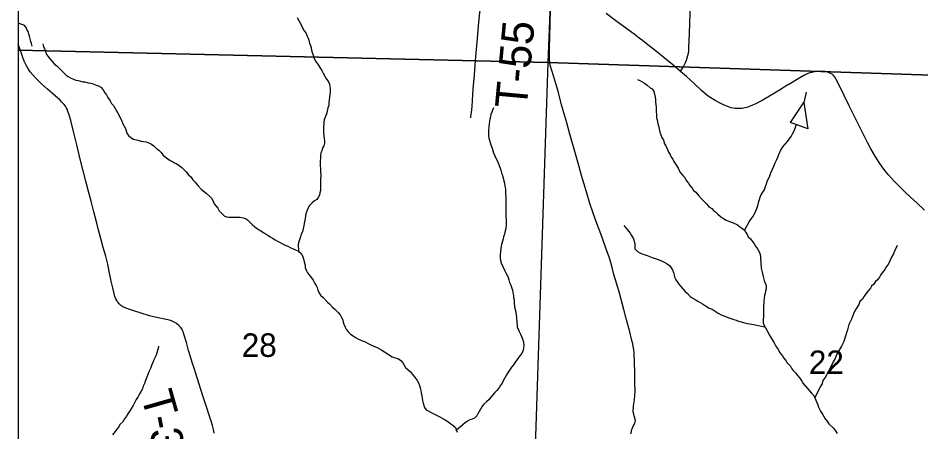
# Model space of a CAD drawing. Extents: x -3.3 to 34, y 0 to 56.8.
# Drawn here: x -3.304 to -1.696, y 31.087 to 31.825 of the extents above; entities that cross this region are included whole.
import ezdxf

# ---------------------------------------------------------------- set-up
doc = ezdxf.new("R2010")
doc.units = 0
for name, color, linetype in [('GM_X_Corporation', 7, 'Continuous'), ('GM_X_Section_Text', 7, 'Continuous'), ('GM_X_State_Route', 7, 'Continuous'), ('GM_X_Township_Road', 7, 'Continuous'), ('GM_X_Township_Road_Text', 7, 'Continuous'), ('GT_Project_Soil_Layers', 7, 'Continuous'), ('SH_Data', 7, 'Continuous')]:
    doc.layers.add(name, color=color, linetype=linetype)

msp = doc.modelspace()

# ---------------------------------------------------------------- linework, layer by layer
at = {"layer": 'GM_X_Corporation'}
msp.add_lwpolyline([(-3.3039, 33.7379), (-3.3039, 28.0771), (1.5699, 28.0771), (1.5942, 28.7382), (1.6459, 29.8169), (1.6538, 30.0279), (1.685, 30.798), (1.6882, 30.9891), (1.6883, 30.9953), (1.6885, 31.0075), (1.698, 31.5661), (1.7459, 32.363)], dxfattribs=at)
for points in [[(-3.3039, 32.774), (-3.3039, 31.7672), (-2.3599, 31.7457), (-2.3198, 32.7465)], [(-2.3198, 32.7465), (-1.3017, 32.7146), (-1.3354, 31.7116), (-2.3599, 31.7457)], [(-3.3039, 31.7672), (-3.3039, 30.7653), (-2.3928, 30.7367), (-2.3599, 31.7457)], [(-1.3354, 31.7116), (-1.3637, 30.7035), (-2.3928, 30.7367), (-2.3599, 31.7457)]]:
    msp.add_lwpolyline(points, close=True, dxfattribs=at)
at = {"layer": 'GM_X_State_Route'}
msp.add_lwpolyline([(-1.6893, 31.4821), (-1.7026, 31.4945), (-1.7147, 31.5057), (-1.7254, 31.5157), (-1.7359, 31.5262), (-1.7437, 31.5341), (-1.7491, 31.5399), (-1.7543, 31.5458), (-1.7601, 31.553), (-1.7649, 31.5595), (-1.7704, 31.5673), (-1.7746, 31.5737), (-1.7795, 31.5816), (-1.7851, 31.5914), (-1.7904, 31.6015), (-1.8013, 31.6233), (-1.8137, 31.648), (-1.8239, 31.6684), (-1.8328, 31.6864), (-1.8442, 31.7099), (-1.8468, 31.715), (-1.8489, 31.7186), (-1.8517, 31.7223), (-1.8543, 31.7247), (-1.8568, 31.7261), (-1.8591, 31.7272), (-1.8626, 31.7284), (-1.8665, 31.7293), (-1.8701, 31.7297), (-1.8758, 31.7299), (-1.8801, 31.7297), (-1.8852, 31.729), (-1.8902, 31.7279), (-1.8938, 31.7268), (-1.8974, 31.7256), (-1.8998, 31.7246), (-1.9043, 31.7224), (-1.9119, 31.718), (-1.9312, 31.7063), (-1.9327, 31.7054), (-1.948, 31.696), (-1.9656, 31.6855), (-1.9788, 31.6779), (-1.9845, 31.6748), (-1.9902, 31.672), (-1.996, 31.6694), (-1.9999, 31.6678), (-2.0063, 31.6654), (-2.0098, 31.6644), (-2.0143, 31.6635), (-2.0178, 31.6632), (-2.0265, 31.6633), (-2.0304, 31.6639), (-2.0344, 31.6649), (-2.0401, 31.6669), (-2.0461, 31.6693), (-2.0533, 31.673), (-2.0623, 31.6777), (-2.0701, 31.6822), (-2.0748, 31.6853), (-2.0775, 31.6874), (-2.086, 31.6947), (-2.1005, 31.7085), (-2.1067, 31.7145), (-2.1135, 31.7206), (-2.1239, 31.7293), (-2.1381, 31.7415), (-2.1533, 31.7537), (-2.169, 31.7668), (-2.1851, 31.7794), (-2.1917, 31.7845), (-2.1975, 31.7889), (-2.2068, 31.7959), (-2.2371, 31.8181), (-2.2567, 31.8325)], dxfattribs=at)
at = {"layer": 'GM_X_Township_Road'}
for points in [[(-2.1239, 31.7293), (-2.1186, 31.7383), (-2.115, 31.7454), (-2.1134, 31.7495), (-2.112, 31.7538), (-2.1108, 31.7581), (-2.1099, 31.7618), (-2.1094, 31.7661), (-2.1091, 31.772), (-2.1084, 31.7972), (-2.1071, 31.8331), (-2.1065, 31.8542), (-2.1061, 31.8743)], [(-2.4977, 31.6469), (-2.4973, 31.6494), (-2.4968, 31.6529), (-2.4962, 31.6569), (-2.4956, 31.6611), (-2.495, 31.6674), (-2.4944, 31.6774), (-2.4937, 31.6892), (-2.4927, 31.7052), (-2.4912, 31.7224), (-2.4896, 31.7416), (-2.4878, 31.7623), (-2.4862, 31.7816), (-2.4841, 31.8095), (-2.4833, 31.8174), (-2.4816, 31.8338), (-2.4793, 31.8518), (-2.4783, 31.8583), (-2.4778, 31.8604), (-2.477, 31.8629), (-2.4755, 31.866)], [(-2.2051, 31.1587), (-2.2051, 31.1596), (-2.2053, 31.1751), (-2.2055, 31.1934), (-2.206, 31.2109), (-2.2068, 31.2278), (-2.2074, 31.2342), (-2.2083, 31.2398), (-2.2092, 31.2438), (-2.2107, 31.2501), (-2.2152, 31.268), (-2.2202, 31.2868), (-2.2252, 31.3053), (-2.233, 31.3343), (-2.2377, 31.3505), (-2.2426, 31.3674), (-2.2458, 31.3802), (-2.2483, 31.389), (-2.2506, 31.3969), (-2.2519, 31.4001), (-2.2548, 31.4082), (-2.2583, 31.4183), (-2.2662, 31.44), (-2.2731, 31.4588), (-2.2805, 31.4786), (-2.2856, 31.4944), (-2.2921, 31.5169), (-2.3002, 31.5443), (-2.3064, 31.5663), (-2.3134, 31.5909), (-2.3212, 31.6176), (-2.3268, 31.6377), (-2.3303, 31.65), (-2.3358, 31.6703), (-2.3423, 31.6945), (-2.347, 31.7101), (-2.3504, 31.7216), (-2.356, 31.7405), (-2.3567, 31.7435), (-2.3571, 31.7463), (-2.3574, 31.7501), (-2.3576, 31.756), (-2.3574, 31.7687), (-2.3567, 31.7936), (-2.3562, 31.8128), (-2.3557, 31.8416)], [(-2.9544, 31.0847), (-2.9559, 31.0913), (-2.9577, 31.0984), (-2.9595, 31.1043), (-2.9636, 31.1168), (-2.9685, 31.1317), (-2.9753, 31.1531), (-2.9814, 31.1723), (-2.9881, 31.1932), (-2.9899, 31.1987), (-2.9938, 31.211), (-2.9962, 31.2189), (-3.0002, 31.232), (-3.0041, 31.2462), (-3.0079, 31.2596), (-3.0099, 31.2654), (-3.0111, 31.2681), (-3.0125, 31.2707), (-3.0148, 31.2739), (-3.0175, 31.277), (-3.0216, 31.2803), (-3.0258, 31.2828), (-3.0304, 31.2849), (-3.0343, 31.2862), (-3.0401, 31.2877), (-3.0599, 31.2918), (-3.0648, 31.2928), (-3.0697, 31.2941), (-3.0848, 31.2988), (-3.0979, 31.3029), (-3.1101, 31.307), (-3.1143, 31.3087), (-3.1172, 31.3102), (-3.1206, 31.3125), (-3.1239, 31.3152), (-3.1258, 31.3176), (-3.1272, 31.3196), (-3.1283, 31.3213), (-3.1299, 31.3244), (-3.1313, 31.3283), (-3.1335, 31.3363), (-3.1353, 31.3437), (-3.1379, 31.3559), (-3.1415, 31.3729), (-3.1443, 31.3859), (-3.1478, 31.4003), (-3.1522, 31.4159), (-3.156, 31.4293), (-3.1604, 31.4468), (-3.1637, 31.4594), (-3.1688, 31.4791), (-3.1739, 31.4986), (-3.179, 31.5182), (-3.183, 31.534), (-3.1887, 31.5546), (-3.1932, 31.573), (-3.1993, 31.5987), (-3.2045, 31.6201), (-3.2102, 31.6419), (-3.2136, 31.6537), (-3.215, 31.6582), (-3.2166, 31.6623), (-3.218, 31.6652), (-3.2193, 31.6675), (-3.2218, 31.6706), (-3.2257, 31.675), (-3.2292, 31.6785), (-3.2381, 31.6863), (-3.2517, 31.6978), (-3.2618, 31.7069), (-3.2731, 31.718), (-3.2779, 31.7234), (-3.2822, 31.7288), (-3.2864, 31.7351), (-3.2891, 31.7397), (-3.293, 31.748), (-3.2956, 31.7544), (-3.3022, 31.7733), (-3.3039, 31.7783)], [(-2.2118, 31.0837), (-2.2114, 31.09), (-2.2105, 31.0928), (-2.2092, 31.096), (-2.2067, 31.1002), (-2.2052, 31.1032), (-2.2046, 31.1053), (-2.2045, 31.1074), (-2.2048, 31.1095), (-2.2053, 31.1122), (-2.2066, 31.1157), (-2.2073, 31.1189), (-2.2082, 31.1229), (-2.2083, 31.1265), (-2.2081, 31.1293), (-2.2076, 31.1337), (-2.2061, 31.1442), (-2.2055, 31.1525), (-2.2051, 31.1587)]]:
    msp.add_lwpolyline(points, dxfattribs=at)
at = {"layer": 'GT_Project_Soil_Layers'}
for points in [[(-2.8069, 31.8254), (-2.8034, 31.819), (-2.8002, 31.8137), (-2.7975, 31.8073), (-2.7944, 31.802), (-2.7913, 31.7983), (-2.789, 31.7926), (-2.787, 31.7888), (-2.7862, 31.785), (-2.7846, 31.7798), (-2.783, 31.7756), (-2.7818, 31.7714), (-2.7814, 31.7677), (-2.7802, 31.7635), (-2.7786, 31.7586), (-2.7763, 31.7525), (-2.7736, 31.7473), (-2.7697, 31.7412), (-2.7654, 31.7345), (-2.7623, 31.7303), (-2.7608, 31.7266), (-2.7569, 31.7198), (-2.7545, 31.7156), (-2.7518, 31.7119), (-2.7495, 31.707), (-2.7487, 31.7032), (-2.7482, 31.6983), (-2.7482, 31.6926), (-2.7489, 31.6884), (-2.7492, 31.6842), (-2.7499, 31.6781), (-2.7502, 31.6739), (-2.7505, 31.669), (-2.752, 31.6644), (-2.7541, 31.656), (-2.7563, 31.6495), (-2.7585, 31.6434), (-2.7596, 31.6393), (-2.7602, 31.6275), (-2.7597, 31.6214), (-2.7593, 31.6153), (-2.7584, 31.6055), (-2.7583, 31.6017), (-2.7594, 31.5971), (-2.7616, 31.5933), (-2.7631, 31.5883), (-2.7645, 31.5845), (-2.7652, 31.58), (-2.7655, 31.5754), (-2.7658, 31.5697), (-2.7657, 31.5613), (-2.7653, 31.5568), (-2.7652, 31.5503), (-2.7648, 31.5458), (-2.7654, 31.5359)], [(-3.2786, 31.7748), (-3.2798, 31.7794), (-3.281, 31.7831), (-3.2834, 31.7922), (-3.2846, 31.796), (-3.2858, 31.8005), (-3.2881, 31.8043), (-3.2897, 31.8081), (-3.2931, 31.8118), (-3.2973, 31.8133), (-3.3019, 31.8148), (-3.3039, 31.8156)], [(-3.2601, 31.7785), (-3.2589, 31.774), (-3.2565, 31.7687), (-3.2553, 31.7649), (-3.253, 31.76), (-3.2503, 31.7559), (-3.2472, 31.7517), (-3.243, 31.7472), (-3.2391, 31.7427), (-3.2345, 31.739), (-3.2299, 31.7349), (-3.2268, 31.7311), (-3.2184, 31.7229), (-3.2145, 31.7203), (-3.2107, 31.7181), (-3.2054, 31.7159), (-3.2012, 31.714), (-3.197, 31.7133), (-3.1886, 31.7112), (-3.1848, 31.7108), (-3.1791, 31.7094), (-3.1746, 31.7087), (-3.1704, 31.7072), (-3.1647, 31.705), (-3.1605, 31.7036), (-3.1567, 31.7013), (-3.1524, 31.6968), (-3.1493, 31.6916), (-3.1466, 31.6878), (-3.1439, 31.6829), (-3.14, 31.6769), (-3.1373, 31.6724), (-3.1338, 31.6686), (-3.1292, 31.6603), (-3.1269, 31.6566), (-3.1245, 31.6524), (-3.1191, 31.6411), (-3.1171, 31.6362), (-3.1148, 31.6321), (-3.1128, 31.6279), (-3.1112, 31.6238), (-3.11, 31.6196), (-3.107, 31.6155), (-3.1031, 31.6117), (-3.0981, 31.6091), (-3.0905, 31.607), (-3.0848, 31.6055), (-3.0803, 31.6045), (-3.0757, 31.6038), (-3.0708, 31.6023), (-3.0662, 31.5997), (-3.062, 31.5967), (-3.0577, 31.593), (-3.0531, 31.5893), (-3.0489, 31.5848), (-3.0458, 31.581), (-3.0416, 31.5765), (-3.037, 31.5735), (-3.0328, 31.5709), (-3.029, 31.5691), (-3.0252, 31.5669), (-3.021, 31.565), (-3.0171, 31.5621), (-3.0121, 31.5583), (-3.0079, 31.5542), (-3.0045, 31.5505), (-3.0002, 31.5452), (-2.9964, 31.5418), (-2.9925, 31.5366), (-2.9883, 31.5321), (-2.984, 31.5264), (-2.9771, 31.519), (-2.9721, 31.5152), (-2.9683, 31.5119), (-2.9629, 31.5074), (-2.9595, 31.5036), (-2.9571, 31.4995), (-2.9544, 31.4938), (-2.9517, 31.4901), (-2.9482, 31.4856), (-2.9459, 31.481), (-2.9413, 31.4766), (-2.9367, 31.4724), (-2.9328, 31.4706), (-2.929, 31.4699), (-2.9253, 31.4699), (-2.9207, 31.4696), (-2.9169, 31.4701), (-2.9124, 31.4701), (-2.9082, 31.4698), (-2.9032, 31.4684), (-2.8991, 31.4673), (-2.8952, 31.465), (-2.8868, 31.4568), (-2.8829, 31.4534), (-2.8791, 31.4505), (-2.8715, 31.4453), (-2.8669, 31.4423), (-2.863, 31.4404), (-2.8588, 31.4375), (-2.855, 31.4349)], [(-2.2009, 31.715), (-2.1968, 31.7131), (-2.1922, 31.7109), (-2.1883, 31.7087), (-2.1838, 31.7053), (-2.1784, 31.7005), (-2.1746, 31.6983), (-2.1718, 31.6937), (-2.1691, 31.6839), (-2.1686, 31.6794), (-2.1686, 31.6756), (-2.1677, 31.6653), (-2.1676, 31.6611), (-2.1676, 31.6573), (-2.1671, 31.6528), (-2.1667, 31.6471), (-2.1658, 31.6433), (-2.1646, 31.6365), (-2.1634, 31.6327), (-2.161, 31.6214), (-2.159, 31.6168), (-2.1571, 31.6116), (-2.1547, 31.607), (-2.1524, 31.6006), (-2.1504, 31.5968), (-2.1473, 31.5904), (-2.1457, 31.5855), (-2.1426, 31.5814), (-2.1407, 31.5769), (-2.138, 31.5731), (-2.136, 31.5693), (-2.1325, 31.5637), (-2.1286, 31.5569), (-2.1263, 31.5531), (-2.124, 31.5486), (-2.1198, 31.5441), (-2.1167, 31.5404), (-2.1139, 31.5351), (-2.1101, 31.5306), (-2.1074, 31.5261), (-2.1035, 31.5216), (-2.1012, 31.5174), (-2.0966, 31.5141), (-2.0916, 31.5077), (-2.0862, 31.5017), (-2.0816, 31.4972), (-2.077, 31.4931), (-2.0735, 31.4882), (-2.0681, 31.4852), (-2.0654, 31.4815), (-2.0616, 31.4793), (-2.0574, 31.4751), (-2.0528, 31.471), (-2.0474, 31.4673), (-2.0428, 31.4647), (-2.0367, 31.4618), (-2.0318, 31.4603), (-2.0226, 31.4559), (-2.0188, 31.4533), (-2.0138, 31.4496), (-2.01, 31.4466), (-2.0077, 31.4424), (-2.0057, 31.4387), (-2.0034, 31.4345), (-1.9995, 31.4312), (-1.9957, 31.4263), (-1.993, 31.4221), (-1.9903, 31.4184), (-1.9872, 31.4131), (-1.9848, 31.409), (-1.9829, 31.4048), (-1.9817, 31.401), (-1.9816, 31.3957), (-1.9812, 31.3893), (-1.9803, 31.379), (-1.9794, 31.3741), (-1.9782, 31.3692), (-1.977, 31.3639), (-1.9746, 31.3548), (-1.9723, 31.3503), (-1.9715, 31.3465), (-1.9718, 31.3423), (-1.9725, 31.3382), (-1.9736, 31.334), (-1.9743, 31.3302), (-1.975, 31.3256), (-1.9757, 31.3207), (-1.9766, 31.3074), (-1.9764, 31.2937), (-1.9771, 31.2861), (-1.977, 31.2815), (-1.9755, 31.2778), (-1.9727, 31.2725), (-1.9704, 31.2683), (-1.9681, 31.2642), (-1.9665, 31.2601), (-1.9634, 31.2555), (-1.9572, 31.2458), (-1.9545, 31.2401), (-1.9502, 31.2341), (-1.9464, 31.2277)], [(-1.9003, 31.6926), (-1.9046, 31.6739)], [(-2.457, 31.6647), (-2.4588, 31.6605), (-2.4603, 31.6567), (-2.4617, 31.6525), (-2.4624, 31.6487), (-2.4635, 31.6445), (-2.4642, 31.6407), (-2.4656, 31.6316), (-2.4663, 31.6228), (-2.4662, 31.619), (-2.4658, 31.6145), (-2.4653, 31.6107), (-2.4645, 31.6069), (-2.4621, 31.5986), (-2.4598, 31.5929), (-2.4582, 31.5884), (-2.457, 31.5846), (-2.4547, 31.5789), (-2.4531, 31.5748), (-2.4508, 31.5706), (-2.4488, 31.5669), (-2.4472, 31.562), (-2.4456, 31.5574), (-2.4441, 31.5533), (-2.4429, 31.5491), (-2.4409, 31.5442), (-2.4401, 31.54), (-2.4389, 31.5344), (-2.4377, 31.5302), (-2.4369, 31.5249), (-2.436, 31.5204), (-2.436, 31.5166), (-2.4356, 31.512), (-2.4351, 31.5052), (-2.435, 31.501), (-2.4353, 31.4968), (-2.435, 31.4714), (-2.4345, 31.4646), (-2.4349, 31.4604), (-2.4348, 31.4566), (-2.4355, 31.4498), (-2.4362, 31.4452), (-2.4376, 31.4395), (-2.4391, 31.4349), (-2.4398, 31.4311), (-2.4412, 31.4269), (-2.4423, 31.4231), (-2.4434, 31.4185), (-2.4441, 31.4132), (-2.4448, 31.4094), (-2.4454, 31.4018), (-2.4454, 31.3965), (-2.4446, 31.3927), (-2.4434, 31.3882), (-2.4414, 31.3833), (-2.4371, 31.3742), (-2.4351, 31.3704), (-2.4328, 31.3663), (-2.4313, 31.3625), (-2.4297, 31.358), (-2.4285, 31.3531), (-2.4265, 31.3485), (-2.4234, 31.3395), (-2.4225, 31.3349), (-2.4217, 31.33), (-2.4213, 31.3262), (-2.4205, 31.3224), (-2.4204, 31.3186), (-2.4195, 31.3095), (-2.4179, 31.3035), (-2.4171, 31.2952), (-2.4163, 31.2914), (-2.4154, 31.2819), (-2.4153, 31.2781), (-2.4149, 31.2743), (-2.4133, 31.2702), (-2.4114, 31.266), (-2.409, 31.2611), (-2.4071, 31.2573), (-2.4055, 31.2532), (-2.4039, 31.2471), (-2.4034, 31.2411), (-2.4038, 31.2365), (-2.4045, 31.2327), (-2.4067, 31.227), (-2.4108, 31.222), (-2.4149, 31.2162), (-2.4182, 31.212), (-2.4216, 31.2067), (-2.4249, 31.2024), (-2.4309, 31.1936), (-2.4338, 31.1887), (-2.4398, 31.1779), (-2.442, 31.1741), (-2.4453, 31.1691), (-2.4479, 31.1649), (-2.4513, 31.1611), (-2.455, 31.1572), (-2.4621, 31.1492), (-2.4651, 31.145), (-2.4696, 31.1407)], [(-1.8975, 31.6275), (-1.9284, 31.6383), (-1.9046, 31.6739), (-1.8975, 31.6275)], [(-1.9183, 31.6348), (-1.921, 31.6259), (-1.9229, 31.622), (-1.9251, 31.6178), (-1.9273, 31.614), (-1.931, 31.6086), (-1.934, 31.6048), (-1.9385, 31.6002), (-1.9422, 31.5952), (-1.9452, 31.5902), (-1.9496, 31.581), (-1.9515, 31.5761), (-1.9533, 31.5719), (-1.9559, 31.5662), (-1.9584, 31.5604), (-1.9636, 31.5482), (-1.9658, 31.5429), (-1.9702, 31.5329), (-1.9713, 31.5287), (-1.9731, 31.5238), (-1.9753, 31.5184), (-1.9779, 31.5146), (-1.9809, 31.5096), (-1.9827, 31.505), (-1.9842, 31.5005), (-1.9856, 31.4951), (-1.9871, 31.4902), (-1.9885, 31.4848), (-1.9903, 31.4803), (-1.9922, 31.4761), (-1.9948, 31.4722), (-1.9985, 31.4676), (-2.0011, 31.4634), (-2.0101, 31.4467)], [(-2.7654, 31.5359), (-2.7652, 31.5215), (-2.7655, 31.5173), (-2.7662, 31.5131), (-2.7673, 31.5093), (-2.7695, 31.5051), (-2.7721, 31.5013), (-2.7759, 31.499), (-2.7804, 31.4951), (-2.7849, 31.4905), (-2.7875, 31.4863), (-2.7893, 31.4821), (-2.7908, 31.4775), (-2.7918, 31.4722), (-2.7925, 31.4676), (-2.7936, 31.4615), (-2.795, 31.4547), (-2.7961, 31.449), (-2.7971, 31.4436), (-2.7997, 31.4394), (-2.8012, 31.4348), (-2.8023, 31.431), (-2.8037, 31.4257), (-2.8048, 31.4219), (-2.8047, 31.4091)], [(-2.2251, 31.455), (-2.2212, 31.4501), (-2.2135, 31.4411), (-2.2112, 31.4373), (-2.2081, 31.4313), (-2.2065, 31.4268), (-2.2057, 31.4218), (-2.2053, 31.4177), (-2.2052, 31.4131), (-2.201, 31.4086), (-2.1968, 31.4064), (-2.1929, 31.4046), (-2.1888, 31.4035), (-2.1838, 31.4016), (-2.1746, 31.398), (-2.1708, 31.3969), (-2.1659, 31.3951), (-2.1609, 31.3929), (-2.1567, 31.3914), (-2.1522, 31.3892), (-2.1476, 31.3866), (-2.1437, 31.3836), (-2.1407, 31.3798), (-2.1383, 31.3757), (-2.1367, 31.3712), (-2.1355, 31.3663), (-2.134, 31.3617), (-2.1324, 31.3579), (-2.1297, 31.3542), (-2.127, 31.3504), (-2.1235, 31.3463), (-2.1197, 31.3422), (-2.1162, 31.3381), (-2.1116, 31.3336), (-2.107, 31.3283), (-2.1031, 31.3261), (-2.0978, 31.3228), (-2.0932, 31.3202), (-2.0894, 31.3176), (-2.0852, 31.3153), (-2.0814, 31.3131), (-2.0729, 31.3079), (-2.0676, 31.3057), (-2.0569, 31.299), (-2.0519, 31.2957), (-2.0481, 31.2946), (-2.0382, 31.2902), (-2.0294, 31.2876), (-2.0249, 31.2862), (-2.0207, 31.2847), (-2.0093, 31.2815), (-2.0051, 31.2804), (-2.0009, 31.2797), (-1.9971, 31.279), (-1.9738, 31.2745)], [(-2.855, 31.4349), (-2.8508, 31.4323), (-2.8462, 31.4293), (-2.8416, 31.4271), (-2.8283, 31.42), (-2.8237, 31.4182), (-2.8195, 31.416), (-2.8138, 31.4134), (-2.8096, 31.4116), (-2.8046, 31.409), (-2.8, 31.4049), (-2.7969, 31.4), (-2.7953, 31.3954), (-2.7941, 31.3905), (-2.7929, 31.3841), (-2.7925, 31.3799), (-2.7905, 31.3743), (-2.7885, 31.3705), (-2.7816, 31.3615), (-2.7785, 31.3573), (-2.7754, 31.3517), (-2.7731, 31.3479), (-2.7715, 31.3442), (-2.7699, 31.3396), (-2.7684, 31.3358), (-2.7653, 31.331), (-2.7603, 31.3265), (-2.753, 31.3186), (-2.7491, 31.3152), (-2.7437, 31.3096), (-2.7391, 31.3051), (-2.7341, 31.2999), (-2.7303, 31.2958), (-2.7276, 31.2912), (-2.7256, 31.2867), (-2.7248, 31.2829), (-2.7236, 31.2792), (-2.7216, 31.2739), (-2.7197, 31.2701), (-2.7158, 31.2656), (-2.7116, 31.2615), (-2.707, 31.2581), (-2.702, 31.2548), (-2.6978, 31.2526), (-2.6921, 31.25), (-2.6872, 31.2482), (-2.678, 31.2433), (-2.6734, 31.2411), (-2.6688, 31.2393), (-2.6643, 31.2378), (-2.6601, 31.2352), (-2.6559, 31.233), (-2.6513, 31.2301), (-2.6467, 31.2271), (-2.6425, 31.2237), (-2.6379, 31.2211), (-2.6341, 31.2197), (-2.6299, 31.2186), (-2.6261, 31.2175), (-2.6222, 31.2141), (-2.6188, 31.2104), (-2.6161, 31.2059), (-2.6137, 31.2021), (-2.6053, 31.1939), (-2.6014, 31.1894), (-2.5972, 31.1845), (-2.5933, 31.1789), (-2.591, 31.1747), (-2.589, 31.1698), (-2.5878, 31.1657), (-2.5866, 31.1607), (-2.5858, 31.1562), (-2.585, 31.152), (-2.5842, 31.1471), (-2.5834, 31.1433), (-2.5822, 31.1384), (-2.5798, 31.1308), (-2.5771, 31.1267), (-2.5733, 31.1245), (-2.5683, 31.1219), (-2.5637, 31.1193), (-2.5587, 31.1171), (-2.553, 31.1141), (-2.5488, 31.1119), (-2.5435, 31.1086), (-2.5385, 31.1056), (-2.5347, 31.1026), (-2.5297, 31.0989), (-2.5251, 31.0948), (-2.5235, 31.091), (-2.5219, 31.0869)], [(-1.7385, 31.4196), (-1.7403, 31.4154), (-1.7422, 31.4108), (-1.7451, 31.4044), (-1.7477, 31.3998), (-1.7507, 31.3933), (-1.754, 31.3868), (-1.7573, 31.3818), (-1.7603, 31.3764), (-1.7648, 31.3707), (-1.7681, 31.3665), (-1.77, 31.3626), (-1.7733, 31.358), (-1.7771, 31.3549), (-1.7804, 31.3496), (-1.7842, 31.3469), (-1.786, 31.343), (-1.7901, 31.3384), (-1.7938, 31.3331), (-1.7968, 31.3292), (-1.8002, 31.3239), (-1.8046, 31.3193), (-1.8068, 31.3143), (-1.8109, 31.3078), (-1.8139, 31.3028), (-1.8161, 31.2978), (-1.8179, 31.2929), (-1.8198, 31.2883), (-1.8212, 31.2845), (-1.8242, 31.2787), (-1.8256, 31.2738), (-1.8267, 31.2688), (-1.8285, 31.2635), (-1.83, 31.2578), (-1.8318, 31.2521), (-1.8333, 31.2483), (-1.8351, 31.2444), (-1.8377, 31.2402), (-1.8429, 31.231), (-1.8462, 31.2242), (-1.8484, 31.2177), (-1.8521, 31.2119), (-1.8547, 31.2066), (-1.8569, 31.2024), (-1.8587, 31.1982), (-1.8621, 31.1924), (-1.8654, 31.1859), (-1.8688, 31.1813), (-1.871, 31.1771), (-1.8721, 31.1729), (-1.8743, 31.1691), (-1.8852, 31.1483)], [(-3.0537, 31.2401), (-3.0544, 31.2359), (-3.0555, 31.2321), (-3.057, 31.2279), (-3.0581, 31.2241), (-3.0595, 31.2203), (-3.0621, 31.2157), (-3.0639, 31.2111), (-3.0661, 31.2054), (-3.0683, 31.2), (-3.0709, 31.1939), (-3.0731, 31.1893), (-3.0746, 31.1844), (-3.0768, 31.179), (-3.079, 31.1733), (-3.0812, 31.1687), (-3.0826, 31.1641), (-3.0849, 31.1596), (-3.0875, 31.155), (-3.0904, 31.1492), (-3.0934, 31.1446), (-3.0989, 31.1339), (-3.1019, 31.1297), (-3.1049, 31.1244), (-3.1082, 31.1194), (-3.1108, 31.1152), (-3.1142, 31.1106), (-3.1175, 31.1048), (-3.1224, 31.1002), (-3.1246, 31.0964), (-3.1283, 31.0918), (-3.1309, 31.0876), (-3.1358, 31.0818)], [(-1.9464, 31.2277), (-1.9425, 31.2224), (-1.9402, 31.2187), (-1.9367, 31.2145), (-1.934, 31.2104), (-1.9282, 31.204), (-1.9259, 31.1995), (-1.9228, 31.1958), (-1.9189, 31.1916), (-1.9155, 31.1875), (-1.9116, 31.1826), (-1.9078, 31.1774), (-1.9054, 31.1736), (-1.8977, 31.1646), (-1.8943, 31.1601), (-1.8908, 31.156), (-1.8869, 31.1522), (-1.885, 31.1477), (-1.8834, 31.1439), (-1.8815, 31.1398), (-1.8795, 31.1353), (-1.8783, 31.1315), (-1.8764, 31.1277), (-1.8748, 31.1239), (-1.8713, 31.1187), (-1.869, 31.1145), (-1.8663, 31.1104), (-1.8636, 31.1066), (-1.8597, 31.1014), (-1.8516, 31.0935), (-1.8482, 31.089), (-1.8451, 31.0845)], [(-2.4696, 31.1407), (-2.4748, 31.1357), (-2.4778, 31.1319), (-2.4804, 31.1277), (-2.483, 31.1235), (-2.4848, 31.1196), (-2.4871, 31.1158), (-2.4908, 31.1116), (-2.4953, 31.11), (-2.4995, 31.1088), (-2.5036, 31.1065), (-2.5074, 31.103), (-2.5233, 31.0904)]]:
    msp.add_lwpolyline(points, dxfattribs=at)
at = {"layer": 'SH_Data'}
msp.add_line((-3.3039, 34.8771), (-3.3039, 28.0771), dxfattribs=at)

# ---------------------------------------------------------------- texts
at = {"layer": 'GM_X_Section_Text'}
for s, p in [('28', (-2.9055, 31.2208)), ('22', (-1.8955, 31.1903))]:
    msp.add_text(s, height=0.04186, rotation=0, dxfattribs=at).set_placement(p)
at = {"layer": 'GM_X_Township_Road_Text'}
for s, height, rotation, p in [('T-55', 0.05682, 84.7102, (-2.3982, 31.6617)), ('T', 0.0568, 285.8971, (-3.0857, 31.1522)), ('-', 0.0568, 281.4492, (-3.0743, 31.1124)), ('3', 0.0568, 278.9614, (-3.0698, 31.0902))]:
    msp.add_text(s, height=height, rotation=rotation, dxfattribs=at).set_placement(p)

doc.saveas('drawing.dxf')
